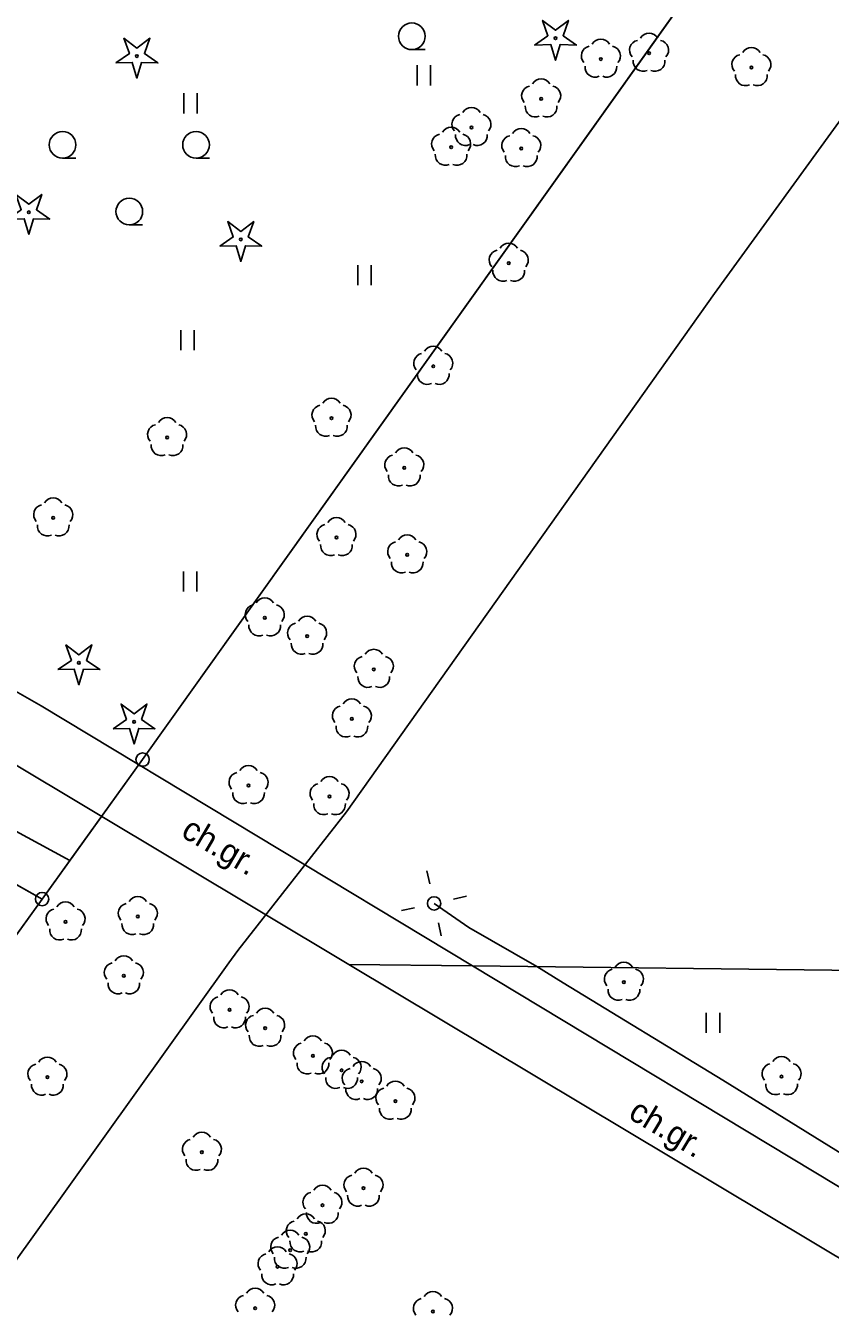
# Model space of a CAD drawing. Extents: x 6434771 to 6436222, y 5663454 to 5664782.
# Drawn here: x 6435575.11 to 6435605.25, y 5663927.19 to 5663975.51 of the extents above; entities that cross this region are included whole.
import ezdxf

# ---------------------------------------------------------------- set-up
doc = ezdxf.new("R2010")
doc.units = 0
for name, color, linetype in [('Warstwa 1', 7, 'Continuous'), ('Warstwa 10', 7, 'Continuous'), ('Warstwa 11', 7, 'Continuous'), ('Warstwa 12', 7, 'Continuous'), ('Warstwa 2', 7, 'Continuous'), ('Warstwa 4', 7, 'Continuous'), ('Warstwa 5', 7, 'Continuous'), ('Warstwa 6', 7, 'Continuous'), ('Warstwa 9', 7, 'Continuous')]:
    doc.layers.add(name, color=color, linetype=linetype)

msp = doc.modelspace()

# ---------------------------------------------------------------- linework, layer by layer
at = {"layer": 'Warstwa 1'}
for p, q in [((6435579.487, 5663948.005), (6435603.636, 5663981.906)), ((6435579.487, 5663948.005), (6435603.636, 5663981.906)), ((6435509.41, 5663980.93), (6435576.758, 5663944.221)), ((6435509.41, 5663980.93), (6435576.758, 5663944.221)), ((6435514.97, 5663977.09), (6435575.72, 5663942.78)), ((6435514.97, 5663977.09), (6435575.72, 5663942.78)), ((6435575.72, 5663942.78), (6435579.487, 5663948.005)), ((6435576.758, 5663944.221), (6435579.487, 5663948.005)), ((6435575.72, 5663942.78), (6435576.758, 5663944.221)), ((6435502.484, 5663841.227), (6435575.72, 5663942.78)), ((6435502.484, 5663841.227), (6435575.72, 5663942.78))]:
    msp.add_line(p, q, dxfattribs=at)
at = {"layer": 'Warstwa 10'}
for points in [[(6435594.168, 5663974.785), (6435594.67, 5663975.132), (6435594.468, 5663975.708), (6435594.953, 5663975.338), (6435595.438, 5663975.708), (6435595.236, 5663975.132), (6435595.738, 5663974.785), (6435595.128, 5663974.799), (6435594.953, 5663974.215), (6435594.778, 5663974.799)], [(6435578.488, 5663974.117), (6435578.99, 5663974.464), (6435578.788, 5663975.04), (6435579.273, 5663974.67), (6435579.758, 5663975.04), (6435579.556, 5663974.464), (6435580.058, 5663974.117), (6435579.448, 5663974.131), (6435579.273, 5663973.547), (6435579.098, 5663974.131)], [(6435574.439, 5663968.262), (6435574.941, 5663968.609), (6435574.739, 5663969.185), (6435575.224, 5663968.815), (6435575.709, 5663969.185), (6435575.507, 5663968.609), (6435576.009, 5663968.262), (6435575.399, 5663968.276), (6435575.224, 5663967.692), (6435575.049, 5663968.276)], [(6435582.377, 5663967.247), (6435582.879, 5663967.594), (6435582.677, 5663968.17), (6435583.162, 5663967.8), (6435583.647, 5663968.17), (6435583.445, 5663967.594), (6435583.947, 5663967.247), (6435583.337, 5663967.261), (6435583.162, 5663966.677), (6435582.987, 5663967.261)], [(6435576.315, 5663951.379), (6435576.817, 5663951.726), (6435576.615, 5663952.302), (6435577.1, 5663951.932), (6435577.585, 5663952.302), (6435577.383, 5663951.726), (6435577.885, 5663951.379), (6435577.275, 5663951.393), (6435577.1, 5663950.809), (6435576.925, 5663951.393)], [(6435578.379, 5663949.164), (6435578.881, 5663949.511), (6435578.679, 5663950.087), (6435579.164, 5663949.717), (6435579.649, 5663950.087), (6435579.447, 5663949.511), (6435579.949, 5663949.164), (6435579.339, 5663949.178), (6435579.164, 5663948.594), (6435578.989, 5663949.178)]]:
    msp.add_lwpolyline(points, close=True, dxfattribs=at)
for centre, radius in [((6435594.953, 5663975.04), 0.05), ((6435579.273, 5663974.372), 0.05), ((6435575.224, 5663968.517), 0.05), ((6435583.162, 5663967.502), 0.05), ((6435577.1, 5663951.634), 0.05), ((6435579.164, 5663949.419), 0.05), ((6435579.487, 5663948.005), 0.25), ((6435579.487, 5663948.005), 0.25), ((6435575.72, 5663942.78), 0.25), ((6435575.72, 5663942.78), 0.25)]:
    msp.add_circle(centre, radius, dxfattribs=at)
at = {"layer": 'Warstwa 11'}
for centre in [(6435598.457, 5663974.478), (6435596.654, 5663974.26), (6435602.291, 5663973.94), (6435594.416, 5663972.766), (6435591.803, 5663971.698), (6435591.044, 5663970.957), (6435593.673, 5663970.905), (6435593.201, 5663966.611), (6435590.375, 5663962.745), (6435586.561, 5663960.8), (6435580.402, 5663960.075), (6435589.289, 5663958.938), (6435576.136, 5663957.066), (6435586.747, 5663956.328), (6435589.399, 5663955.681), (6435584.061, 5663953.32), (6435585.648, 5663952.634), (6435588.147, 5663951.389), (6435587.325, 5663949.531), (6435583.455, 5663947.037), (6435586.49, 5663946.621), (6435579.306, 5663942.127), (6435576.599, 5663941.924), (6435578.782, 5663939.907), (6435597.517, 5663939.668), (6435582.745, 5663938.633), (6435584.074, 5663937.94), (6435585.867, 5663936.903), (6435586.942, 5663936.363), (6435575.918, 5663936.109), (6435587.693, 5663935.948), (6435603.424, 5663936.126), (6435588.954, 5663935.209), (6435581.708, 5663933.292), (6435587.76, 5663931.949), (6435586.221, 5663931.305), (6435585.599, 5663930.233), (6435585.015, 5663929.622), (6435584.542, 5663929.003), (6435583.702, 5663927.444), (6435590.363, 5663927.326)]:
    msp.add_circle(centre, 0.05, dxfattribs=at)
for centre, start, end in [((6435596.654, 5663974.635), 30.1471, 149.8529), ((6435598.1, 5663974.594), 102.1471, 221.8529), ((6435598.457, 5663974.853), 30.1471, 149.8529), ((6435598.814, 5663974.594), 318.1471, 77.8529), ((6435596.297, 5663974.376), 102.1471, 221.8529), ((6435597.011, 5663974.376), 318.1471, 77.8529), ((6435602.291, 5663974.315), 30.1471, 149.8529), ((6435596.434, 5663973.957), 174.1471, 293.8529), ((6435596.874, 5663973.957), 246.1471, 5.8529), ((6435598.237, 5663974.175), 174.1471, 293.8529), ((6435598.677, 5663974.175), 246.1471, 5.8529), ((6435601.934, 5663974.056), 102.1471, 221.8529), ((6435602.648, 5663974.056), 318.1471, 77.8529), ((6435594.416, 5663973.141), 30.1471, 149.8529), ((6435602.071, 5663973.637), 174.1471, 293.8529), ((6435602.511, 5663973.637), 246.1471, 5.8529), ((6435594.059, 5663972.882), 102.1471, 221.8529), ((6435594.773, 5663972.882), 318.1471, 77.8529), ((6435591.446, 5663971.814), 102.1471, 221.8529), ((6435591.803, 5663972.073), 30.1471, 149.8529), ((6435592.16, 5663971.814), 318.1471, 77.8529), ((6435594.196, 5663972.463), 174.1471, 293.8529), ((6435594.636, 5663972.463), 246.1471, 5.8529), ((6435591.044, 5663971.332), 30.1471, 149.8529), ((6435593.673, 5663971.28), 30.1471, 149.8529), ((6435590.687, 5663971.073), 102.1471, 221.8529), ((6435591.583, 5663971.395), 174.1471, 293.8529), ((6435591.401, 5663971.073), 318.1471, 77.8529), ((6435592.023, 5663971.395), 246.1471, 5.8529), ((6435593.316, 5663971.021), 102.1471, 221.8529), ((6435594.03, 5663971.021), 318.1471, 77.8529), ((6435590.824, 5663970.654), 174.1471, 293.8529), ((6435591.264, 5663970.654), 246.1471, 5.8529), ((6435593.453, 5663970.602), 174.1471, 293.8529), ((6435593.893, 5663970.602), 246.1471, 5.8529), ((6435593.201, 5663966.986), 30.1471, 149.8529), ((6435592.844, 5663966.727), 102.1471, 221.8529), ((6435593.558, 5663966.727), 318.1471, 77.8529), ((6435592.981, 5663966.308), 174.1471, 293.8529), ((6435593.421, 5663966.308), 246.1471, 5.8529), ((6435590.375, 5663963.12), 30.1471, 149.8529), ((6435590.018, 5663962.861), 102.1471, 221.8529), ((6435590.732, 5663962.861), 318.1471, 77.8529), ((6435590.155, 5663962.442), 174.1471, 293.8529), ((6435590.595, 5663962.442), 246.1471, 5.8529), ((6435586.561, 5663961.175), 30.1471, 149.8529), ((6435586.204, 5663960.916), 102.1471, 221.8529), ((6435586.918, 5663960.916), 318.1471, 77.8529), ((6435580.045, 5663960.191), 102.1471, 221.8529), ((6435580.402, 5663960.45), 30.1471, 149.8529), ((6435580.759, 5663960.191), 318.1471, 77.8529), ((6435586.341, 5663960.497), 174.1471, 293.8529), ((6435586.781, 5663960.497), 246.1471, 5.8529), ((6435580.182, 5663959.772), 174.1471, 293.8529), ((6435580.622, 5663959.772), 246.1471, 5.8529), ((6435589.289, 5663959.313), 30.1471, 149.8529), ((6435588.932, 5663959.054), 102.1471, 221.8529), ((6435589.646, 5663959.054), 318.1471, 77.8529), ((6435589.069, 5663958.635), 174.1471, 293.8529), ((6435589.509, 5663958.635), 246.1471, 5.8529), ((6435575.779, 5663957.182), 102.1471, 221.8529), ((6435576.136, 5663957.441), 30.1471, 149.8529), ((6435576.493, 5663957.182), 318.1471, 77.8529), ((6435586.747, 5663956.703), 30.1471, 149.8529), ((6435575.916, 5663956.763), 174.1471, 293.8529), ((6435576.356, 5663956.763), 246.1471, 5.8529), ((6435586.39, 5663956.444), 102.1471, 221.8529), ((6435587.104, 5663956.444), 318.1471, 77.8529), ((6435589.042, 5663955.797), 102.1471, 221.8529), ((6435589.399, 5663956.056), 30.1471, 149.8529), ((6435589.756, 5663955.797), 318.1471, 77.8529), ((6435586.527, 5663956.025), 174.1471, 293.8529), ((6435586.967, 5663956.025), 246.1471, 5.8529), ((6435589.179, 5663955.378), 174.1471, 293.8529), ((6435589.619, 5663955.378), 246.1471, 5.8529), ((6435583.704, 5663953.436), 102.1471, 221.8529), ((6435584.061, 5663953.695), 30.1471, 149.8529), ((6435584.418, 5663953.436), 318.1471, 77.8529), ((6435585.648, 5663953.009), 30.1471, 149.8529), ((6435583.841, 5663953.017), 174.1471, 293.8529), ((6435584.281, 5663953.017), 246.1471, 5.8529), ((6435585.291, 5663952.75), 102.1471, 221.8529), ((6435586.005, 5663952.75), 318.1471, 77.8529), ((6435585.428, 5663952.331), 174.1471, 293.8529), ((6435585.868, 5663952.331), 246.1471, 5.8529), ((6435587.79, 5663951.505), 102.1471, 221.8529), ((6435588.147, 5663951.764), 30.1471, 149.8529), ((6435588.504, 5663951.505), 318.1471, 77.8529), ((6435587.927, 5663951.086), 174.1471, 293.8529), ((6435588.367, 5663951.086), 246.1471, 5.8529), ((6435587.325, 5663949.906), 30.1471, 149.8529), ((6435586.968, 5663949.647), 102.1471, 221.8529), ((6435587.682, 5663949.647), 318.1471, 77.8529), ((6435587.105, 5663949.228), 174.1471, 293.8529), ((6435587.545, 5663949.228), 246.1471, 5.8529), ((6435583.098, 5663947.153), 102.1471, 221.8529), ((6435583.455, 5663947.412), 30.1471, 149.8529), ((6435583.812, 5663947.153), 318.1471, 77.8529), ((6435586.133, 5663946.737), 102.1471, 221.8529), ((6435586.49, 5663946.996), 30.1471, 149.8529), ((6435586.847, 5663946.737), 318.1471, 77.8529), ((6435583.235, 5663946.734), 174.1471, 293.8529), ((6435583.675, 5663946.734), 246.1471, 5.8529), ((6435586.27, 5663946.318), 174.1471, 293.8529), ((6435586.71, 5663946.318), 246.1471, 5.8529), ((6435576.599, 5663942.299), 30.1471, 149.8529), ((6435578.949, 5663942.243), 102.1471, 221.8529), ((6435579.306, 5663942.502), 30.1471, 149.8529), ((6435579.663, 5663942.243), 318.1471, 77.8529), ((6435576.242, 5663942.04), 102.1471, 221.8529), ((6435576.956, 5663942.04), 318.1471, 77.8529), ((6435576.379, 5663941.621), 174.1471, 293.8529), ((6435576.819, 5663941.621), 246.1471, 5.8529), ((6435579.086, 5663941.824), 174.1471, 293.8529), ((6435579.526, 5663941.824), 246.1471, 5.8529), ((6435578.782, 5663940.282), 30.1471, 149.8529), ((6435578.425, 5663940.023), 102.1471, 221.8529), ((6435579.139, 5663940.023), 318.1471, 77.8529), ((6435597.16, 5663939.784), 102.1471, 221.8529), ((6435597.517, 5663940.043), 30.1471, 149.8529), ((6435597.874, 5663939.784), 318.1471, 77.8529), ((6435578.562, 5663939.604), 174.1471, 293.8529), ((6435579.002, 5663939.604), 246.1471, 5.8529), ((6435582.745, 5663939.008), 30.1471, 149.8529), ((6435597.297, 5663939.365), 174.1471, 293.8529), ((6435597.737, 5663939.365), 246.1471, 5.8529), ((6435582.388, 5663938.749), 102.1471, 221.8529), ((6435583.102, 5663938.749), 318.1471, 77.8529), ((6435584.074, 5663938.315), 30.1471, 149.8529), ((6435582.525, 5663938.33), 174.1471, 293.8529), ((6435582.965, 5663938.33), 246.1471, 5.8529), ((6435583.717, 5663938.056), 102.1471, 221.8529), ((6435584.431, 5663938.056), 318.1471, 77.8529), ((6435583.854, 5663937.637), 174.1471, 293.8529), ((6435584.294, 5663937.637), 246.1471, 5.8529), ((6435585.51, 5663937.019), 102.1471, 221.8529), ((6435585.867, 5663937.278), 30.1471, 149.8529), ((6435586.224, 5663937.019), 318.1471, 77.8529), ((6435575.918, 5663936.484), 30.1471, 149.8529), ((6435586.585, 5663936.479), 102.1471, 221.8529), ((6435586.942, 5663936.738), 30.1471, 149.8529), ((6435587.299, 5663936.479), 318.1471, 77.8529), ((6435603.424, 5663936.501), 30.1471, 149.8529), ((6435575.561, 5663936.225), 102.1471, 221.8529), ((6435576.275, 5663936.225), 318.1471, 77.8529), ((6435585.647, 5663936.6), 174.1471, 293.8529), ((6435586.087, 5663936.6), 246.1471, 5.8529), ((6435587.336, 5663936.064), 102.1471, 221.8529), ((6435587.693, 5663936.323), 30.1471, 149.8529), ((6435588.05, 5663936.064), 318.1471, 77.8529), ((6435603.067, 5663936.242), 102.1471, 221.8529), ((6435603.781, 5663936.242), 318.1471, 77.8529), ((6435575.698, 5663935.806), 174.1471, 293.8529), ((6435576.138, 5663935.806), 246.1471, 5.8529), ((6435586.722, 5663936.06), 174.1471, 293.8529), ((6435587.162, 5663936.06), 246.1471, 5.8529), ((6435588.954, 5663935.584), 30.1471, 149.8529), ((6435603.204, 5663935.823), 174.1471, 293.8529), ((6435603.644, 5663935.823), 246.1471, 5.8529), ((6435587.473, 5663935.645), 174.1471, 293.8529), ((6435587.913, 5663935.645), 246.1471, 5.8529), ((6435588.597, 5663935.325), 102.1471, 221.8529), ((6435589.311, 5663935.325), 318.1471, 77.8529), ((6435588.734, 5663934.906), 174.1471, 293.8529), ((6435589.174, 5663934.906), 246.1471, 5.8529), ((6435581.708, 5663933.667), 30.1471, 149.8529), ((6435581.351, 5663933.408), 102.1471, 221.8529), ((6435582.065, 5663933.408), 318.1471, 77.8529), ((6435581.488, 5663932.989), 174.1471, 293.8529), ((6435581.928, 5663932.989), 246.1471, 5.8529), ((6435587.403, 5663932.065), 102.1471, 221.8529), ((6435587.76, 5663932.324), 30.1471, 149.8529), ((6435588.117, 5663932.065), 318.1471, 77.8529), ((6435586.221, 5663931.68), 30.1471, 149.8529), ((6435585.864, 5663931.421), 102.1471, 221.8529), ((6435586.578, 5663931.421), 318.1471, 77.8529), ((6435587.54, 5663931.646), 174.1471, 293.8529), ((6435587.98, 5663931.646), 246.1471, 5.8529), ((6435585.599, 5663930.608), 30.1471, 149.8529), ((6435586.001, 5663931.002), 174.1471, 293.8529), ((6435586.441, 5663931.002), 246.1471, 5.8529), ((6435585.242, 5663930.349), 102.1471, 221.8529), ((6435585.956, 5663930.349), 318.1471, 77.8529), ((6435584.658, 5663929.738), 102.1471, 221.8529), ((6435585.015, 5663929.997), 30.1471, 149.8529), ((6435585.372, 5663929.738), 318.1471, 77.8529), ((6435584.542, 5663929.378), 30.1471, 149.8529), ((6435585.379, 5663929.93), 174.1471, 293.8529), ((6435585.819, 5663929.93), 246.1471, 5.8529), ((6435584.185, 5663929.119), 102.1471, 221.8529), ((6435584.795, 5663929.319), 174.1471, 293.8529), ((6435584.899, 5663929.119), 318.1471, 77.8529), ((6435585.235, 5663929.319), 246.1471, 5.8529), ((6435584.322, 5663928.7), 174.1471, 293.8529), ((6435584.762, 5663928.7), 246.1471, 5.8529), ((6435583.702, 5663927.819), 30.1471, 149.8529), ((6435590.363, 5663927.701), 30.1471, 149.8529), ((6435583.345, 5663927.56), 102.1471, 221.8529), ((6435584.059, 5663927.56), 318.1471, 77.8529), ((6435590.006, 5663927.442), 102.1471, 221.8529), ((6435590.72, 5663927.442), 318.1471, 77.8529)]:
    msp.add_arc(centre, 0.375, start, end, dxfattribs=at)
at = {"layer": 'Warstwa 12'}
for points in [[(6435582.719, 5663940.386), (6435583.058, 5663940.858), (6435587.129, 5663946.051), (6435600.915, 5663965.473), (6435608.239, 5663975.58), (6435615.226, 5663986.009), (6435624.817, 5663998.366), (6435631.081, 5664006.35), (6435636.894, 5664016.742), (6435642.911, 5664026.57), (6435646.036, 5664033.181), (6435654.09, 5664058.927)], [(6435590.404, 5663942.619), (6435591.707, 5663941.715), (6435594.259, 5663940.247)], [(6435465.145, 5663779.301), (6435479.98, 5663798.908), (6435484.2, 5663804.668), (6435488.278, 5663809.701), (6435494.681, 5663818.854), (6435504.116, 5663832.141), (6435514.059, 5663844.527), (6435522.997, 5663857.62), (6435545.493, 5663888.796), (6435569.737, 5663922.271), (6435582.719, 5663940.386)], [(6435594.259, 5663940.247), (6435595.245, 5663939.637), (6435601.217, 5663935.991), (6435607.492, 5663932.11), (6435608.079, 5663931.781), (6435608.855, 5663931.557), (6435609.283, 5663931.471), (6435609.955, 5663931.409), (6435610.948, 5663931.451), (6435611.808, 5663931.521), (6435612.374, 5663931.675), (6435612.671, 5663931.753), (6435613.045, 5663931.586), (6435613.842, 5663930.932), (6435614.559, 5663930.305), (6435616.022, 5663929.078), (6435616.847, 5663928.396), (6435617.202, 5663928.059)]]:
    msp.add_lwpolyline(points, dxfattribs=at)
at = {"layer": 'Warstwa 2'}
msp.add_circle((6435590.404, 5663942.619), 0.25, dxfattribs=at)
at = {"layer": 'Warstwa 4'}
for points in [[(6435590.241, 5663943.351), (6435590.133, 5663943.839)], [(6435591.136, 5663942.782), (6435591.624, 5663942.89)], [(6435589.672, 5663942.456), (6435589.184, 5663942.348)], [(6435590.567, 5663941.887), (6435590.675, 5663941.399)]]:
    msp.add_lwpolyline(points, dxfattribs=at)
at = {"layer": 'Warstwa 5'}
for p, q in [((6435589.774, 5663973.274), (6435589.774, 5663974.024)), ((6435590.274, 5663973.274), (6435590.274, 5663974.024)), ((6435581.026, 5663972.225), (6435581.026, 5663972.975)), ((6435581.526, 5663972.225), (6435581.526, 5663972.975)), ((6435587.554, 5663965.782), (6435587.554, 5663966.532)), ((6435588.054, 5663965.782), (6435588.054, 5663966.532)), ((6435580.922, 5663963.346), (6435580.922, 5663964.096)), ((6435581.422, 5663963.346), (6435581.422, 5663964.096)), ((6435556.273, 5663960.956), (6435575.684, 5663950.027)), ((6435581.019, 5663954.306), (6435581.019, 5663955.056)), ((6435581.519, 5663954.306), (6435581.519, 5663955.056)), ((6435575.684, 5663950.027), (6435591.849, 5663940.276)), ((6435591.849, 5663940.276), (6435619.651, 5663939.941)), ((6435591.849, 5663940.276), (6435619.651, 5663939.941)), ((6435591.849, 5663940.276), (6435610.95, 5663928.753)), ((6435600.604, 5663937.768), (6435600.604, 5663938.518)), ((6435601.104, 5663937.768), (6435601.104, 5663938.518))]:
    msp.add_line(p, q, dxfattribs=at)
at = {"layer": 'Warstwa 6'}
for p, q in [((6435590.072, 5663974.612), (6435589.572, 5663974.612)), ((6435576.987, 5663970.544), (6435576.487, 5663970.544)), ((6435581.987, 5663970.544), (6435581.487, 5663970.544)), ((6435579.487, 5663968.044), (6435578.987, 5663968.044))]:
    msp.add_line(p, q, dxfattribs=at)
for points in [[(6435421.61, 5663811.04), (6435514.97, 5663977.09), (6435575.72, 5663942.78), (6435579.487, 5663948.005), (6435603.636, 5663981.906), (6435623.165, 5664009.022), (6435585.542, 5664026.395), (6435549.389, 5664047.071), (6435541.744, 5664033.383), (6435525.231, 5664042.382), (6435506.96, 5664053.173), (6435493.063, 5664060.99), (6435427.196, 5664098.076), (6435413.31, 5664105.924), (6435387.426, 5664119.857), (6435363.609, 5664077.113)], [(6435652.299, 5664065.522), (6435649.263, 5664050.158), (6435641.864, 5664030.387), (6435637.85, 5664030.095), (6435627.073, 5664014.655), (6435623.165, 5664009.022), (6435603.636, 5663981.906), (6435579.487, 5663948.005), (6435575.72, 5663942.78), (6435502.484, 5663841.227)]]:
    msp.add_lwpolyline(points, dxfattribs=at)
msp.add_lwpolyline([(6435421.61, 5663811.04), (6435460.082, 5663789.265), (6435463.751, 5663787.49), (6435467.565, 5663792.724), (6435473.23, 5663800.59), (6435493.72, 5663829.05), (6435502.484, 5663841.227), (6435575.72, 5663942.78), (6435514.97, 5663977.09)], close=True, dxfattribs=at)
for centre in [(6435589.572, 5663975.112), (6435576.487, 5663971.044), (6435581.487, 5663971.044), (6435578.987, 5663968.544)]:
    msp.add_circle(centre, 0.5, dxfattribs=at)
at = {"layer": 'Warstwa 9'}
for p, q in [((6435556.273, 5663960.956), (6435575.684, 5663950.027)), ((6435575.684, 5663950.027), (6435591.849, 5663940.276)), ((6435574.311, 5663948.066), (6435587.214, 5663940.332)), ((6435587.214, 5663940.332), (6435591.849, 5663940.276)), ((6435587.214, 5663940.332), (6435591.849, 5663940.276)), ((6435587.214, 5663940.332), (6435609.476, 5663926.987)), ((6435591.849, 5663940.276), (6435610.95, 5663928.753))]:
    msp.add_line(p, q, dxfattribs=at)

# ---------------------------------------------------------------- texts
for rotation, p in [(329.5882, (6435580.877, 5663945.15)), (329.0611, (6435597.633, 5663934.597))]:
    msp.add_text('ch.gr.', height=0.9, rotation=rotation, dxfattribs=at).set_placement(p)

doc.saveas('drawing.dxf')
